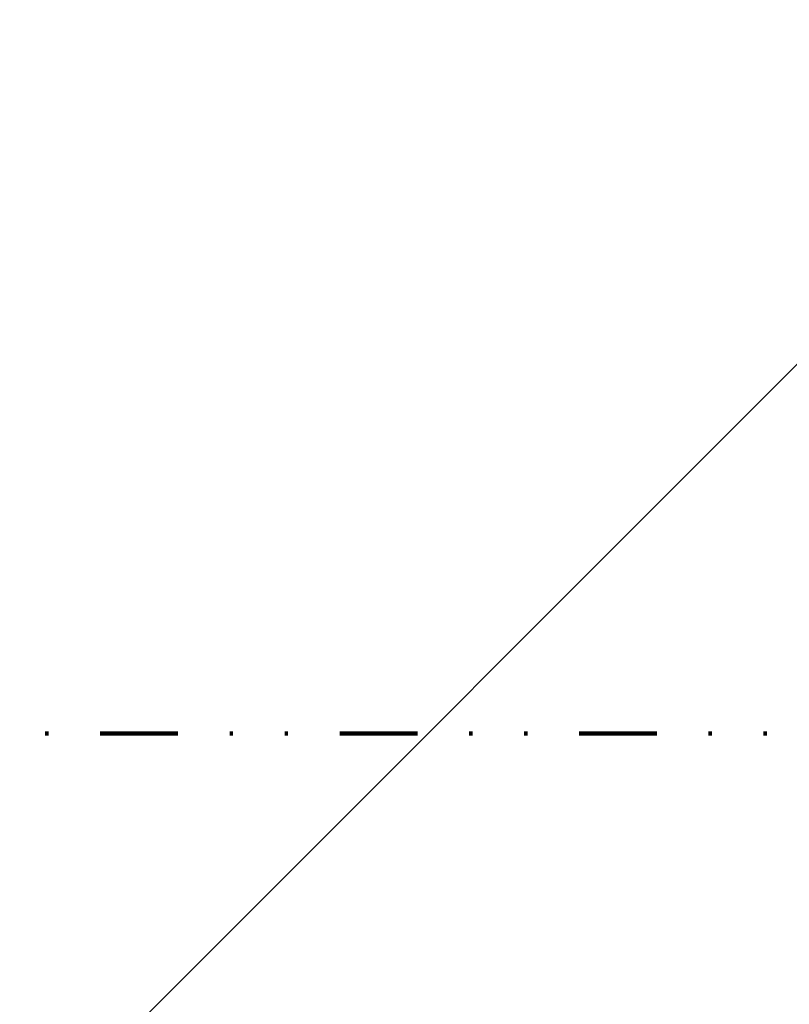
# Model space of a CAD drawing. Header units: millimetres. Extents: x -281 to 145437, y -16481 to 78869.
# Tile 822 of 1056: x 67861 to 67885, y 24702 to 24733. Entities that reach past the tile are written whole.
import ezdxf

# ---------------------------------------------------------------- set-up
doc = ezdxf.new("R2010")
doc.units = ezdxf.units.MM
doc.linetypes.add('ARC FS 060 minutes', pattern=[7.2, 2.4, -1.6, 0, -1.6, 0, -1.6])
doc.layers.add('A--L$01A__Algemeen', color=7, linetype='Continuous', lineweight=5)
doc.layers.add('A--L28__Hoofddraagconstructies', color=3, linetype='Continuous', lineweight=9)

# ---------------------------------------------------------------- blocks, each defined once
blk = doc.blocks.new('28_SCO_TLB_column concrete precast square - 250x950-V21-L_80_ 11')
at = {"layer": 'A--L28__Hoofddraagconstructies', "lineweight": 13}
h = blk.add_hatch(dxfattribs=at)
h.set_pattern_fill('FP_64', color=51, style=0, pattern_type=2)
h.set_pattern_definition([(135, (24675, -67425), (-106.06602, -106.06602), []), (225, (24675, -67425), (106.06602, -106.06602), []), (140, (24675, -67425), (31.3759, 358.6306), [37.5, -412.5]), (85, (24675, -67425), (-376.0957, -69.3761), [30, -330]), (190.451, (24677.6, -67395.1), (-344.7173, 289.2568), [31.87, -350.571]), (136.184, (24575, -67425), (82.7615, 533.62), [56.25, -618.75]), (186.636, (24581.9, -67380.53), (-487.0622, 467.3284), [47.805, -525.857]), (81.184, (24575, -67425), (-487.058, 467.3326), [45, -495]), (111, (24600, -67375), (201.3095, 298.4541), [37.5, -412.5]), (56, (24600, -67375), (-362.5749, 121.6571), [30, -330]), (161.451, (24616.78, -67350.13), (-161.2621, 420.112), [31.87, -350.571]), (127.5, (24675, -67425), (-166.44693, 6.07993), [3.353, -322.647, 3.353, -331.647, -331.25]), (127.5, (24675, -67425), (-166.44693, 6.07993), [-661, 3.353, -327.897]), (97.5, (24675, -67425), (-197.20586, 131.53477), [3.353, -187.647, 3.353, -315.147, -126.25]), (97.5, (24675, -67425), (-197.20586, 131.53477), [-509.5, 3.353, -122.897]), (57.5, (24675, -67536.5), (11.27744, 266.91122), [3.353, -121.647, 3.353, -386.647, -517.5]), (57.5, (24675, -67536.5), (11.27744, 266.91122), [-515, 3.353, -514.147]), (47.5, (24675, -67586.5), (-50.0525, 291.5931), [3.353, -159.147, 3.353, -255.647, -367.5]), (47.5, (24675, -67586.5), (-50.0525, 291.5931), [-421.5, 3.353, -364.147]), (47.5, (24675, -67586.5), (-50.0525, 291.5931), [3.353, -159.147, 3.353, -255.647, -367.5]), (47.5, (24675, -67586.5), (-50.0525, 291.5931), [-421.5, 3.353, -364.147])])
h.paths.add_polyline_path([(125, 107), (125, 475), (-125, 475), (-125, -475), (125, -475), (125, -102.425)])
blk = doc.blocks.new('TBR-B-BWK-C-BES-ARC-R25_rvt-1-L_80_ 11')
at = {"layer": 'A--L28__Hoofddraagconstructies', "color": 90, "lineweight": 13, "rotation": 269.9999999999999}
blk.add_blockref('28_SCO_TLB_column concrete precast square - 250x950-V21-L_80_ 11', (67425, 24675), dxfattribs=at)
blk = doc.blocks.new('65_GM_LIB_fire separation vertical_gen_arc - 060 minutes-2414583-L_80_ 11')
at = {"layer": 'A--L$01A__Algemeen', "linetype": 'ARC FS 060 minutes', "lineweight": 100}
blk.add_line((0, 0), (789.24, 0), dxfattribs=at)
blk = doc.blocks.new('TBR-B-INS-BR-ARC-R25_rvt-1-L_80_ 11')
at = {"layer": 'A--L$01A__Algemeen', "color": 124, "linetype": 'ARC FS 060 minutes', "lineweight": 100, "rotation": 180}
blk.add_blockref('65_GM_LIB_fire separation vertical_gen_arc - 060 minutes-2414583-L_80_ 11', (67895.816, 24710.466), dxfattribs=at)

msp = doc.modelspace()

# ---------------------------------------------------------------- block references
at = {"lineweight": 5}
for name in ['TBR-B-BWK-C-BES-ARC-R25_rvt-1-L_80_ 11', 'TBR-B-INS-BR-ARC-R25_rvt-1-L_80_ 11']:
    msp.add_blockref(name, (0, 0), dxfattribs=at)

doc.saveas('drawing.dxf')
